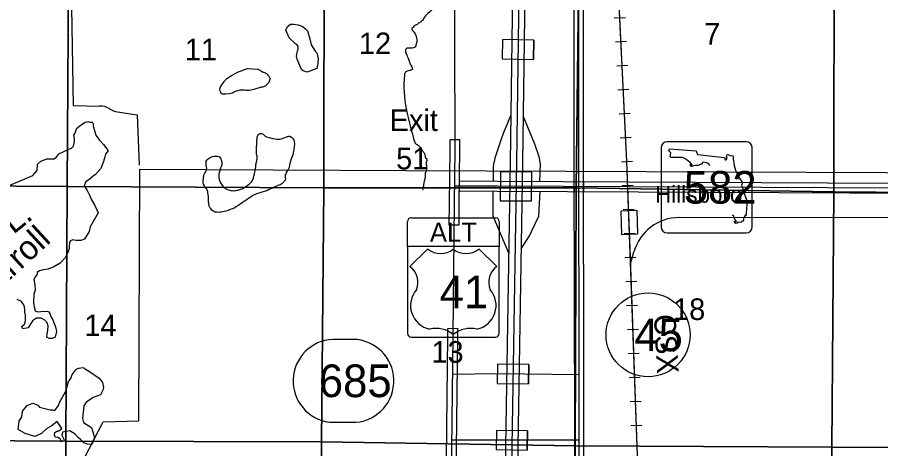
# Model space of a CAD drawing. Extents: x 380424 to 701066, y 1117407 to 1412949.
# Drawn here: x 499000 to 516988, y 1347425 to 1356415 of the extents above; entities that cross this region are included whole.
import ezdxf

# ---------------------------------------------------------------- set-up
doc = ezdxf.new("R2010")
doc.units = 0
for name, color, linetype in [('Bridges   Interstate', 7, 'Continuous'), ('Cities Incorporated Area', 7, 'Continuous'), ('Connecting Roads', 7, 'Continuous'), ('County Routes Highway Center Lines', 7, 'Continuous'), ('Interstate Divided Highway Outline and Fill', 7, 'Continuous'), ('Interstate Highway Center Lines', 7, 'Continuous'), ('Interstate Ramps', 7, 'Continuous'), ('Interstates Related Text', 7, 'Continuous'), ('Lakes and Ponds', 7, 'Continuous'), ('Lakes and Ponds Text', 7, 'Continuous'), ('Masks for Road Features', 7, 'Continuous'), ('Narrow River Creek and Branch and Slough', 7, 'Continuous'), ('Railroad Stations', 7, 'Continuous'), ('Railroads', 7, 'Continuous'), ('Railroads Text', 7, 'Continuous'), ('Roadshilelds State Highways', 7, 'Continuous'), ('Roadshilelds US Highways', 7, 'Continuous'), ('Section Lines', 7, 'Continuous'), ('Section Numbers', 7, 'Continuous'), ('State Route Divided Highway Outline and Fill', 7, 'Continuous'), ('State Routes Highway Center Lines', 7, 'Continuous'), ('Township  and Range lines', 7, 'Continuous'), ('US Route Divided Highway Outline and Fill', 7, 'Continuous'), ('US Routes Highway Center Lines', 7, 'Continuous')]:
    doc.layers.add(name, color=color, linetype=linetype)

msp = doc.modelspace()

# ---------------------------------------------------------------- linework, layer by layer
at = {"layer": 'Bridges   Interstate'}
for p, q in [((509109, 1355952), (509104, 1355552)), ((509759, 1355937), (509754, 1355537)), ((509005, 1349186), (508998, 1348787)), ((509654, 1349178), (509648, 1348778)), ((508982, 1347806), (508975, 1347406)), ((509632, 1347798), (509625, 1347398))]:
    msp.add_line(p, q, dxfattribs=at)
at = {"layer": 'Cities Incorporated Area'}
msp.add_lwpolyline([(492934, 1333036), (499624, 1332983), (499682, 1337041), (499228, 1338324), (499262, 1342354), (499959, 1342352), (500002, 1346473), (500786, 1347988), (501534, 1348003), (501556, 1353250), (507112, 1353224), (518771, 1353171), (518717, 1358404), (523888, 1358404), (524039, 1362139), (524067, 1373082), (518556, 1373075)], dxfattribs=at)
at = {"layer": 'Connecting Roads'}
for points in [[(510706, 1348965), (508999, 1348987), (508061, 1348971)], [(510709, 1347602), (508934, 1347602), (508046, 1347602)]]:
    msp.add_lwpolyline(points, dxfattribs=at)
at = {"layer": 'County Routes Highway Center Lines'}
msp.add_line((500912, 1354515), (500924, 1354507), dxfattribs=at)
for points in [[(497469, 1361339), (497479, 1357002), (500120, 1357044), (500167, 1354578), (500722, 1354562)], [(501090, 1354443), (501498, 1354382), (501540, 1353332)]]:
    msp.add_lwpolyline(points, dxfattribs=at)
for centre, radius, start, end in [((500746, 1354255), 308, 57.4349, 94.4933), ((501149, 1354845), 407, 236.3103, 261.6074)]:
    msp.add_arc(centre, radius, start, end, dxfattribs=at)
at = {"layer": 'Interstate Divided Highway Outline and Fill'}
for points in [[(509121, 1344096), (509274, 1353392), (509437, 1365049)], [(509687, 1365045), (509524, 1353388), (509371, 1344092)]]:
    msp.add_lwpolyline(points, dxfattribs=at)
at = {"layer": 'Interstate Highway Center Lines'}
msp.add_lwpolyline([(509562, 1365047), (509399, 1353390), (509246, 1344094)], dxfattribs=at)
at = {"layer": 'Interstate Ramps'}
for points in [[(509887, 1352989), (509898, 1353362), (509872, 1353509), (509783, 1353768), (509537, 1354362)], [(509243, 1351499), (508917, 1352271), (508912, 1352794)], [(509494, 1351588), (509672, 1351864), (509722, 1351964), (509867, 1352271), (509892, 1352789)]]:
    msp.add_lwpolyline(points, dxfattribs=at)
msp.add_spline([(508924, 1352994), (508937, 1353395), (508982, 1353571), (509287, 1354382)], degree=3, dxfattribs=at)
at = {"layer": 'Lakes and Ponds'}
for points in [[(504799, 1355859), (504665, 1355987), (504596, 1356146), (504628, 1356225), (504691, 1356273), (504755, 1356273), (504802, 1356267), (504855, 1356257), (504913, 1356236), (504939, 1356220), (505003, 1356172), (505045, 1356130), (505061, 1356082), (505082, 1356014), (505103, 1355940), (505124, 1355840), (505203, 1355708), (505240, 1355671), (505267, 1355549), (505259, 1355448), (505240, 1355348), (505040, 1355269), (504955, 1355296), (504929, 1355317), (504902, 1355370), (504887, 1355407), (504829, 1355539), (504818, 1355597), (504818, 1355607), (504839, 1355713), (504850, 1355744), (504850, 1355803), (504823, 1355850)], [(503793, 1355348), (504010, 1355332), (504100, 1355284), (504121, 1355269), (504137, 1355269), (504200, 1355237), (504216, 1355226), (504221, 1355211), (504242, 1355184), (504269, 1355131), (504263, 1355115), (504242, 1355057), (504232, 1355052), (504163, 1354978), (504110, 1354957), (504079, 1354957), (503925, 1354910), (503830, 1354888), (503762, 1354888), (503735, 1354899), (503693, 1354894), (503646, 1354894), (503540, 1354867), (503477, 1354836), (503424, 1354820), (503345, 1354809), (503276, 1354809), (503244, 1354830), (503223, 1354915), (503232, 1354968), (503313, 1355078), (503366, 1355142), (503466, 1355200), (503540, 1355242), (503588, 1355269)], [(500782, 1348646), (500767, 1348619), (500731, 1348550), (500582, 1348490), (500471, 1348413), (500425, 1348380), (500384, 1348319), (500357, 1348056), (500378, 1347970), (500545, 1347864), (500612, 1347662), (500555, 1347513), (500461, 1347521), (500384, 1347546), (500357, 1347576), (500327, 1347607), (500267, 1347662), (500208, 1347727), (500098, 1347799), (499941, 1347768), (499928, 1347709), (499973, 1347627), (499979, 1347580), (499916, 1347568), (499898, 1347622), (499861, 1347649), (499828, 1347664), (499799, 1347658), (499773, 1347717), (499784, 1347766), (499824, 1347789), (499845, 1347791), (499866, 1347797), (499931, 1347849), (499832, 1347995), (499708, 1347896), (499613, 1347849), (499502, 1347741), (499369, 1347681), (499167, 1347741), (499017, 1347823), (499039, 1347999), (499094, 1348089), (499111, 1348209), (499180, 1348291), (499206, 1348325), (499326, 1348377), (499425, 1348329), (499465, 1348288), (499686, 1348235), (499734, 1348235), (499780, 1348222), (499858, 1348325), (499879, 1348386), (500011, 1348627), (500064, 1348827), (500118, 1348890), (500145, 1348968), (500169, 1349007), (500210, 1349064), (500242, 1349091), (500272, 1349102), (500290, 1349105), (500327, 1349109), (500349, 1349115), (500384, 1349111), (500400, 1349095), (500469, 1349058), (500505, 1349037), (500704, 1348896), (500745, 1348841), (500772, 1348807), (500782, 1348768), (500796, 1348699)]]:
    msp.add_lwpolyline(points, close=True, dxfattribs=at)
msp.add_lwpolyline([(498751, 1352872), (499325, 1353119), (499416, 1353225), (499419, 1353355), (499491, 1353414), (499617, 1353465), (499766, 1353464), (499822, 1353516), (499866, 1353569), (499973, 1353617), (500030, 1353643), (500122, 1353685), (500145, 1353702), (500173, 1353728), (500191, 1353834), (500194, 1353880), (500181, 1353957), (500201, 1353994), (500215, 1354025), (500241, 1354102), (500328, 1354173), (500401, 1354225), (500470, 1354246), (500510, 1354230), (500563, 1354229), (500576, 1354218), (500581, 1354199), (500581, 1354187), (500578, 1354154), (500588, 1354128), (500611, 1354055), (500637, 1353961), (500715, 1353852), (500798, 1353765), (500843, 1353704), (500892, 1353631), (500838, 1353560), (500826, 1353508), (500796, 1353411), (500741, 1353261), (500633, 1353138), (500583, 1353102), (500524, 1353055), (500418, 1352981), (500394, 1352893), (500449, 1352818), (500503, 1352707), (500543, 1352608), (500607, 1352506), (500654, 1352405), (500682, 1352343), (500515, 1352051), (500500, 1351952), (500401, 1351794), (500326, 1351763), (500222, 1351761), (500156, 1351775), (500111, 1351759), (500088, 1351731), (500088, 1351710), (500078, 1351636), (500078, 1351594), (500052, 1351511), (500000, 1351405), (499894, 1351292), (499764, 1351214), (499646, 1351167), (499542, 1351150), (499465, 1351134), (499412, 1351098), (499412, 1351061), (499377, 1351016), (499347, 1350948), (499365, 1350842), (499373, 1350728), (499342, 1350644), (499337, 1350474), (499347, 1350422), (499354, 1350382), (499363, 1350343), (499365, 1350321), (499373, 1350295), (499373, 1350300), (499422, 1350276), (499488, 1350285), (499613, 1350290), (499660, 1350274), (499679, 1350241), (499701, 1350182), (499741, 1350111), (499757, 1350071), (499771, 1350033), (499790, 1349986), (499804, 1349938), (499819, 1349867), (499790, 1349752), (499729, 1349719), (499663, 1349719), (499613, 1349752), (499625, 1349816), (499639, 1349888), (499646, 1349976), (499627, 1350042), (499571, 1350101), (499498, 1350146), (499403, 1350148), (499318, 1350091), (499224, 1349947), (499118, 1349926), (499094, 1349973), (499153, 1350021), (499170, 1350089), (499172, 1350148), (499170, 1350209), (499160, 1350271), (499158, 1350323), (499148, 1350372), (499134, 1350422), (499118, 1350453), (499087, 1350490), (498997, 1350535)], dxfattribs=at)
msp.add_spline([(503983, 1353660), (503983, 1353596), (503999, 1353491), (503988, 1353422), (503972, 1353338), (503962, 1353243), (503935, 1353127), (503909, 1353032), (503851, 1352958), (503782, 1352905), (503682, 1352842), (503634, 1352826), (503550, 1352805), (503450, 1352805), (503360, 1352836), (503291, 1352884), (503233, 1352963), (503207, 1353032), (503196, 1353105), (503212, 1353195), (503233, 1353269), (503260, 1353338), (503260, 1353396), (503254, 1353433), (503244, 1353459), (503217, 1353501), (503196, 1353517), (503149, 1353522), (503043, 1353507), (502996, 1353480), (502959, 1353454), (502932, 1353369), (502943, 1353237), (502895, 1353142), (502880, 1353069), (502874, 1353016), (502890, 1352915), (502948, 1352836), (502975, 1352725), (502985, 1352646), (502985, 1352583), (502996, 1352498), (503022, 1352435), (503096, 1352366), (503217, 1352351), (503344, 1352377), (503529, 1352446), (503682, 1352546), (503835, 1352652), (503983, 1352736), (504173, 1352794), (504321, 1352857), (504447, 1352915), (504500, 1352937), (504542, 1352974), (504579, 1353021), (504584, 1353132), (504632, 1353222), (504669, 1353317), (504690, 1353412), (504738, 1353549), (504769, 1353707), (504769, 1353818), (504743, 1353887), (504674, 1353934), (504611, 1353924), (504463, 1353876), (504273, 1353902), (504167, 1353939), (504136, 1353966), (504072, 1353992), (504030, 1353982), (503999, 1353918), (503993, 1353850), (503983, 1353660)], degree=3, dxfattribs=at)
at = {"layer": 'Masks for Road Features'}
for p, q in [((510598, 1352985), (510599, 1352785)), ((510798, 1352984), (510799, 1352784))]:
    msp.add_line(p, q, dxfattribs=at)
for points in [[(509109, 1355952), (509104, 1355552), (509754, 1355537), (509759, 1355937)], [(509070, 1353193), (509060, 1352593), (509710, 1352590), (509720, 1353190)], [(509005, 1349186), (508998, 1348787), (509648, 1348778), (509654, 1349178)], [(508982, 1347806), (508975, 1347406), (509625, 1347398), (509632, 1347798)]]:
    msp.add_lwpolyline(points, close=True, dxfattribs=at)
msp.add_lwpolyline([(508208, 1352997), (508206, 1352897), (508205, 1352797)], dxfattribs=at)
at = {"layer": 'Narrow River Creek and Branch and Slough'}
for points in [[(507975, 1356965), (507925, 1356944), (507872, 1356896), (507825, 1356865), (507809, 1356849), (507809, 1356843), (507798, 1356833), (507746, 1356759), (507719, 1356738), (507693, 1356659), (507555, 1356495), (507466, 1356389), (507439, 1356347), (507423, 1356331), (507376, 1356300), (507313, 1356257), (507254, 1356210), (507254, 1356204), (507244, 1356199), (507217, 1356173), (507244, 1356125), (507318, 1355977), (507323, 1355919), (507318, 1355872), (507307, 1355851), (507302, 1355819), (507228, 1355771), (507096, 1355750), (507091, 1355740), (507086, 1355724), (507107, 1355645), (507170, 1355476), (507191, 1355428), (507207, 1355402), (507228, 1355360), (507239, 1355338), (507233, 1355328), (507196, 1355312), (507175, 1355307), (507122, 1355291), (507070, 1355243), (507064, 1355212), (507281, 1353803)], [(507281, 1353803), (507291, 1353791), (507350, 1353749), (507392, 1353707), (507423, 1353670), (507434, 1353648), (507476, 1353590), (507492, 1353548), (507519, 1353474), (507524, 1353474), (507524, 1353411), (507524, 1353326), (507519, 1353215), (507497, 1353152), (507497, 1353099), (507482, 1353020), (507445, 1352814)]]:
    msp.add_spline(points, degree=3, dxfattribs=at)
at = {"layer": 'Railroad Stations'}
msp.add_lwpolyline([(511595, 1351883), (511579, 1352383), (511904, 1352393), (511920, 1351893)], close=True, dxfattribs=at)
at = {"layer": 'Railroads'}
for p, q in [((511438, 1356402), (511668, 1356413)), ((511463, 1355902), (511693, 1355914)), ((511488, 1355403), (511717, 1355414)), ((511512, 1354904), (511742, 1354915)), ((511537, 1354404), (511767, 1354415)), ((511562, 1353905), (511791, 1353916)), ((511586, 1353405), (511816, 1353417)), ((511604, 1352907), (511834, 1352915)), ((511622, 1352408), (511852, 1352416)), ((512787, 1352242), (526036, 1352273)), ((511640, 1351908), (511870, 1351916)), ((511777, 1351278), (511848, 1351528)), ((511658, 1351408), (511887, 1351416)), ((511675, 1350909), (511905, 1350917)), ((511693, 1350409), (511923, 1350417)), ((511711, 1349909), (511941, 1349917)), ((511729, 1349409), (511959, 1349418)), ((511747, 1348910), (511977, 1348918)), ((511765, 1348410), (511994, 1348418)), ((511782, 1347910), (512012, 1347919))]:
    msp.add_line(p, q, dxfattribs=at)
for points in [[(511920, 1347281), (511701, 1353411), (511046, 1366701)], [(511772, 1351412), (511701, 1353411), (511504, 1357406)], [(512710, 1345606), (512156, 1346514), (511920, 1347281), (511772, 1351412)]]:
    msp.add_lwpolyline(points, dxfattribs=at)
msp.add_arc((512789, 1351264), 978, 90.1354, 164.3106, dxfattribs=at)
at = {"layer": 'Roadshilelds State Highways'}
for p, q in [((514186, 1353821), (512536, 1353821)), ((512411, 1353696), (512411, 1352046)), ((514311, 1352046), (514311, 1353696)), ((512536, 1351921), (514186, 1351921)), ((505998, 1349704), (505574, 1349704)), ((505507, 1347976), (506059, 1347976))]:
    msp.add_line(p, q, dxfattribs=at)
for points in [[(513431, 1353322), (513411, 1353348), (513368, 1353384), (513299, 1353394), (513270, 1353381), (513266, 1353351), (513237, 1353354), (513184, 1353325), (513124, 1353325), (513049, 1353305), (513022, 1353311), (513026, 1353354), (513042, 1353325), (513059, 1353341), (513022, 1353384), (512966, 1353427), (512930, 1353457), (512857, 1353490), (512782, 1353493), (512627, 1353490), (512604, 1353506), (512617, 1353592), (512571, 1353635), (512587, 1353674)], [(512587, 1353674), (513141, 1353635), (513171, 1353556), (513734, 1353493), (513748, 1353447), (513771, 1353447), (513787, 1353480), (513777, 1353519), (513797, 1353559), (513846, 1353536), (513912, 1353526), (513912, 1353463), (513932, 1353328), (513965, 1353232), (514034, 1353084), (514080, 1353005), (514107, 1352968), (514087, 1352912), (514113, 1352843), (514146, 1352747), (514169, 1352668), (514196, 1352599), (514196, 1352536), (514189, 1352411), (514186, 1352338), (514183, 1352282), (514169, 1352299), (514153, 1352263), (514130, 1352223), (514130, 1352177), (514090, 1352147), (514047, 1352141), (514011, 1352147), (513998, 1352127), (513955, 1352121), (513935, 1352157), (513945, 1352174), (513958, 1352150), (513975, 1352144), (513975, 1352174), (513939, 1352216), (513926, 1352269), (513903, 1352294)]]:
    msp.add_lwpolyline(points, dxfattribs=at)
msp.add_circle((512142, 1349798), 875, dxfattribs=at)
for centre, radius, start, end in [((512536, 1353696), 125, 90, 180), ((514186, 1353696), 125, 0, 90), ((512536, 1352046), 125, 180, 270), ((514186, 1352046), 125, 270, 360), ((505613, 1348837), 867, 92.5588, 262.9755), ((505979, 1348838), 866, 275.316, 88.7032)]:
    msp.add_arc(centre, radius, start, end, dxfattribs=at)
at = {"layer": 'Roadshilelds US Highways'}
for p, q in [((507203, 1352236), (508965, 1352236)), ((507128, 1351641), (507128, 1352161)), ((509040, 1352161), (509040, 1351641)), ((509040, 1351641), (507128, 1351641)), ((509040, 1351636), (507128, 1351636)), ((507128, 1351636), (507128, 1349827)), ((507548, 1351586), (507178, 1351220)), ((507548, 1351586), (507548, 1351586)), ((508084, 1351584), (508084, 1351584)), ((508990, 1351220), (508620, 1351586)), ((509040, 1349827), (509040, 1351636)), ((507203, 1349752), (508965, 1349752))]:
    msp.add_line(p, q, dxfattribs=at)
for centre, radius, start, end in [((507203, 1352161), 75, 90, 180), ((508965, 1352161), 75, 0, 90), ((507817, 1351922), 430, 231.2915, 308.3626), ((508351, 1351922), 430, 231.6374, 308.7085), ((506937, 1350890), 409, 338.3056, 53.8199), ((509231, 1350890), 409, 126.1801, 201.6944), ((507694, 1350408), 501, 138.7831, 258.2378), ((508474, 1350408), 501, 281.7622, 41.2169), ((507724, 1349375), 558, 49.9101, 103.7765), ((508443, 1349375), 558, 76.2235, 130.0899), ((507203, 1349827), 75, 180, 270), ((508965, 1349827), 75, 270, 0)]:
    msp.add_arc(centre, radius, start, end, dxfattribs=at)
at = {"layer": 'Section Lines'}
for points in [[(500071, 1358232), (500040, 1352888), (494735, 1352922), (494786, 1358215), (494793, 1358232), (494985, 1358237), (494985, 1358232), (494988, 1358232)], [(505395, 1358217), (505393, 1358206), (505387, 1352863), (500040, 1352888), (500071, 1358232)], [(510707, 1358163), (510646, 1352858), (505387, 1352863), (505393, 1358206), (505395, 1358217)], [(516015, 1358137), (516015, 1358130), (516008, 1352774), (510651, 1352858), (510646, 1352858), (510707, 1358163), (510725, 1358161)], [(521334, 1358108), (521337, 1358101), (521326, 1352733), (521318, 1352733), (516008, 1352774), (516015, 1358130), (516015, 1358137)], [(500040, 1352888), (500040, 1352882), (500014, 1347584), (494678, 1347617), (494735, 1352922)], [(505387, 1352863), (505387, 1352851), (505337, 1347566), (500014, 1347584), (500040, 1352882), (500040, 1352888)], [(510646, 1352858), (510621, 1347483), (505337, 1347566), (505387, 1352851), (505387, 1352863)], [(516008, 1352774), (516008, 1352767), (515972, 1347457), (510621, 1347483), (510646, 1352858), (510651, 1352858)], [(521326, 1352733), (521283, 1347450), (515972, 1347457), (516008, 1352767), (516008, 1352774), (521318, 1352733)], [(500014, 1347584), (499968, 1342218), (494595, 1342264), (494678, 1347617)], [(505337, 1347566), (505280, 1342191), (499968, 1342218), (500014, 1347584)], [(510621, 1347483), (510621, 1347475), (510602, 1342153), (505280, 1342191), (505337, 1347566)], [(515972, 1347457), (515965, 1342164), (510614, 1342153), (510602, 1342153), (510621, 1347475), (510621, 1347483)], [(521283, 1347450), (521235, 1342101), (515965, 1342164), (515972, 1347457)]]:
    msp.add_lwpolyline(points, close=True, dxfattribs=at)
at = {"layer": 'State Route Divided Highway Outline and Fill'}
msp.add_lwpolyline([(539072, 1352643), (546518, 1352606), (547390, 1352602), (547390, 1352802), (546519, 1352806), (539073, 1352843), (531019, 1352884), (508998, 1352993), (508208, 1352997), (508205, 1352797), (508997, 1352793), (531018, 1352684)], close=True, dxfattribs=at)
at = {"layer": 'State Routes Highway Center Lines'}
msp.add_lwpolyline([(549817, 1352690), (546518, 1352706), (539072, 1352743), (531019, 1352784), (508998, 1352893), (508106, 1352898)], dxfattribs=at)
at = {"layer": 'Township  and Range lines'}
for p, q in [((510707, 1358163), (510646, 1352858)), ((510646, 1352858), (510621, 1347483)), ((510621, 1347475), (510602, 1342153)), ((510621, 1347483), (510621, 1347475))]:
    msp.add_line(p, q, dxfattribs=at)
at = {"layer": 'US Route Divided Highway Outline and Fill'}
for points in [[(510534, 1367026), (510598, 1358538), (510598, 1353353), (510613, 1345009), (510813, 1345006)], [(510813, 1345006), (510798, 1353353), (510798, 1358539), (510734, 1367055)]]:
    msp.add_lwpolyline(points, dxfattribs=at)
for points in [[(508216, 1353867), (508215, 1353664), (508202, 1352527), (508197, 1352083), (507997, 1352084), (508002, 1352529), (508015, 1353665), (508016, 1353867)], [(507972, 1349931), (508173, 1349937), (508171, 1349773), (508083, 1342102), (508082, 1342050), (507882, 1342046), (507883, 1342104), (507971, 1349775)]]:
    msp.add_lwpolyline(points, close=True, dxfattribs=at)
at = {"layer": 'US Routes Highway Center Lines'}
for points in [[(510714, 1344908), (510698, 1353353), (510698, 1358539), (510634, 1367026)], [(508078, 1365413), (508115, 1353664), (508102, 1352528), (508071, 1349774), (507983, 1342103), (507891, 1329207), (507847, 1323040), (507809, 1317691), (507682, 1316941), (507682, 1316896)]]:
    msp.add_lwpolyline(points, dxfattribs=at)

# ---------------------------------------------------------------- texts
at = {"layer": 'Interstates Related Text'}
for s, p in [('Exit', (506760, 1354045)), ('51', (506893, 1353245))]:
    msp.add_text(s, height=450, dxfattribs=at).set_placement(p)
at = {"layer": 'Lakes and Ponds Text'}
for s, rotation, p in [('L.', 39.0258, (498920, 1351881)), ('Carroll', 42.6446, (498277, 1350414))]:
    msp.add_text(s, height=500, rotation=rotation, dxfattribs=at).set_placement(p)
at = {"layer": 'Railroads Text'}
for s, height, rotation, p in [('Hillsboro', 350, 0.0004, (512287, 1352551)), ('CSX', 450, 273.2153, (512261, 1350216))]:
    msp.add_text(s, height=height, rotation=rotation, dxfattribs=at).set_placement(p)
at = {"layer": 'Roadshilelds State Highways'}
for s, p in [('582', (512885, 1352531)), ('45', (511854, 1349458)), ('685', (505282, 1348500))]:
    msp.add_text(s, height=680, dxfattribs=at).set_placement(p)
at = {"layer": 'Roadshilelds US Highways'}
for s, height, p in [('ALT', 400, (507596, 1351736)), ('41', 680, (507798, 1350353))]:
    msp.add_text(s, height=height, dxfattribs=at).set_placement(p)
at = {"layer": 'Section Numbers'}
for s, p in [('7', (513311, 1355845)), ('11', (502491, 1355520)), ('12', (506118, 1355646)), ('18', (512663, 1350107)), ('14', (500398, 1349771)), ('13', (507629, 1349217))]:
    msp.add_text(s, height=450, dxfattribs=at).set_placement(p)

doc.saveas('drawing.dxf')
